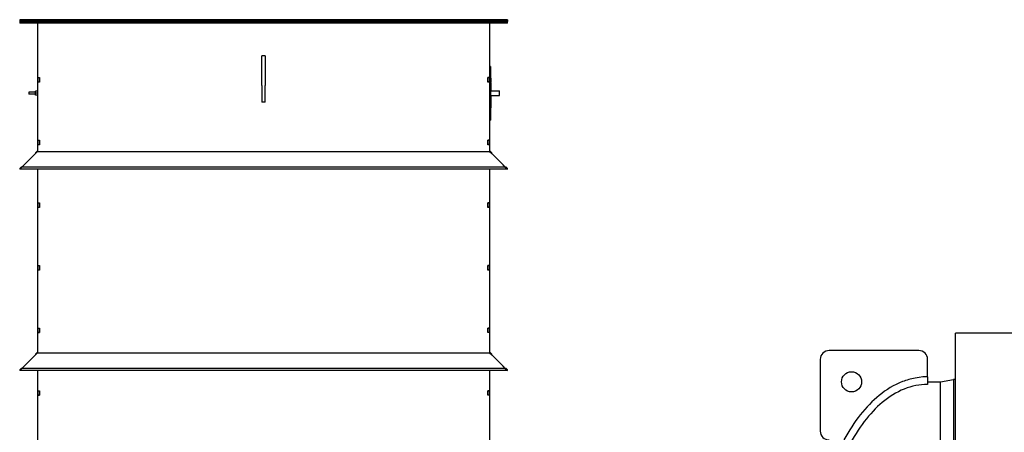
# Model space of a CAD drawing. Header units: inches. Extents: x 24 to 1128, y -69 to 748.
# Tile 286 of 656: x 364 to 474, y 329 to 375. Entities that reach past the tile are written whole.
import ezdxf

# ---------------------------------------------------------------- set-up
doc = ezdxf.new("R2010")
doc.units = ezdxf.units.IN
doc.header["$LTSCALE"] = 32
doc.header["$MEASUREMENT"] = 0
doc.layers.add('Visible (ANSI)', color=7, linetype='Continuous', lineweight=30)

msp = doc.modelspace()

# ---------------------------------------------------------------- linework, layer by layer
at = {"layer": 'Visible (ANSI)'}
for p, q in [((364.21813, 374.76107), (364.21813, 374.72517)), ((418.71813, 374.76107), (364.21813, 374.76107)), ((364.21813, 374.72517), (418.71813, 374.72517)), ((364.21813, 374.72517), (364.21813, 374.54617)), ((418.71813, 374.72517), (364.21813, 374.72517)), ((364.21813, 374.54617), (418.71813, 374.54617)), ((364.21813, 374.54617), (418.71813, 374.54617)), ((364.21813, 374.54617), (364.21813, 374.36687)), ((418.71813, 374.36687), (364.21813, 374.36687)), ((366.24938, 368.30117), (366.24938, 374.36687)), ((416.68688, 374.36687), (416.68688, 368.30117)), ((418.71813, 374.76107), (418.71813, 374.72517)), ((418.71813, 374.72517), (418.71813, 374.54617)), ((418.71813, 374.36687), (418.71813, 374.54617)), ((391.28063, 367.39517), (391.28063, 370.72476)), ((391.65563, 370.72476), (391.28063, 370.72476)), ((391.65563, 370.72476), (391.65563, 367.39517)), ((416.81188, 369.54617), (416.68688, 369.54617)), ((416.81188, 369.54617), (416.81188, 369.29617)), ((416.81188, 369.29617), (416.81188, 363.79617)), ((366.24938, 368.30117), (366.42868, 368.30117)), ((366.24938, 368.29117), (366.24938, 368.30117)), ((366.24938, 368.29117), (366.42868, 368.29117)), ((366.24938, 367.80117), (366.24938, 368.29117)), ((366.24938, 367.80117), (366.42868, 367.80117)), ((366.24938, 367.79117), (366.24938, 367.80117)), ((366.42868, 367.79117), (366.24938, 367.79117)), ((366.24938, 361.30117), (366.24938, 367.79117)), ((366.42868, 368.30117), (366.42868, 367.79117)), ((366.42868, 367.80117), (366.42868, 368.29117)), ((416.50758, 368.30117), (416.68688, 368.30117)), ((416.50758, 367.79117), (416.50758, 368.30117)), ((416.50758, 368.29117), (416.50758, 367.80117)), ((416.68688, 368.29117), (416.50758, 368.29117)), ((416.68688, 367.80117), (416.50758, 367.80117)), ((416.68688, 367.79117), (416.50758, 367.79117)), ((416.68688, 368.30117), (416.68688, 368.29117)), ((416.68688, 368.29117), (416.68688, 367.80117)), ((416.68688, 367.80117), (416.68688, 367.79117)), ((416.68688, 367.79117), (416.68688, 361.30117)), ((416.81188, 368.2282), (416.86188, 368.2282)), ((416.81188, 368.20857), (416.86188, 368.20857)), ((416.81188, 368.09157), (416.86188, 368.09157)), ((416.81188, 367.82671), (416.86188, 367.82671)), ((416.81188, 367.75888), (416.86188, 367.75888)), ((416.86188, 368.2282), (416.86188, 368.20857)), ((416.86188, 368.20857), (416.86188, 368.09157)), ((416.86188, 368.09157), (416.86188, 368.01535)), ((416.86188, 368.01535), (416.86188, 367.82671)), ((416.86188, 367.75888), (416.86188, 367.36253)), ((365.24938, 366.67117), (365.24938, 366.42117)), ((365.99938, 366.67117), (365.24938, 366.67117)), ((365.99938, 366.42117), (365.24938, 366.42117)), ((366.24938, 366.75717), (365.99938, 366.75717)), ((365.99938, 366.54617), (365.99938, 366.75717)), ((366.24938, 366.54617), (365.99938, 366.54617)), ((365.99938, 366.33517), (365.99938, 366.54617)), ((366.24938, 366.33517), (365.99938, 366.33517)), ((391.28063, 367.39517), (391.28063, 365.54617)), ((391.65563, 365.54617), (391.65563, 367.39517)), ((416.81188, 367.36253), (416.86188, 367.36253)), ((416.81188, 366.79617), (417.81188, 366.79617)), ((416.83688, 367.36253), (416.83688, 366.79617)), ((416.83688, 367.35777), (416.86188, 367.35777)), ((416.83688, 367.17948), (416.86188, 367.17948)), ((416.83688, 367.1528), (416.86188, 367.1528)), ((416.83688, 367.11164), (416.86188, 367.11164)), ((416.83688, 367.06743), (416.86188, 367.06743)), ((416.83688, 367.03542), (416.86188, 367.03542)), ((416.83688, 366.98847), (416.86188, 366.98847)), ((416.83688, 366.94945), (416.86188, 366.94945)), ((416.83688, 366.92231), (416.86188, 366.92231)), ((416.83688, 366.90646), (416.86188, 366.90646)), ((416.86188, 367.36253), (416.86188, 367.35777)), ((416.86188, 367.17948), (416.86188, 367.1528)), ((416.86188, 367.1528), (416.86188, 367.12155)), ((416.86188, 367.12155), (416.86188, 367.11164)), ((416.86188, 367.11164), (416.86188, 367.09609)), ((416.86188, 367.09609), (416.86188, 367.06743)), ((416.86188, 367.06743), (416.86188, 367.03542)), ((416.86188, 367.03542), (416.86188, 366.99747)), ((416.86188, 366.99747), (416.86188, 366.98847)), ((416.86188, 366.98847), (416.86188, 366.97993)), ((416.86188, 366.97993), (416.86188, 366.94945)), ((416.86188, 366.94945), (416.86188, 366.92231)), ((416.86188, 366.90646), (416.86188, 366.81088)), ((416.86188, 366.81088), (416.86188, 366.79617)), ((417.81188, 366.29617), (417.81188, 366.79617)), ((391.65563, 365.54617), (391.28063, 365.54617)), ((416.81188, 366.29617), (417.81188, 366.29617)), ((416.81188, 365.67117), (416.83688, 365.67117)), ((416.83688, 366.29617), (416.83688, 365.67117)), ((416.83688, 366.19564), (416.86188, 366.19564)), ((416.83688, 366.14868), (416.86188, 366.14868)), ((416.83688, 366.12216), (416.86188, 366.12216)), ((416.83688, 366.09655), (416.86188, 366.09655)), ((416.83688, 366.01484), (416.86188, 366.01484)), ((416.83688, 365.98618), (416.86188, 365.98618)), ((416.83688, 365.90936), (416.86188, 365.90936)), ((416.83688, 365.67117), (416.83688, 364.92117)), ((416.86188, 366.29617), (416.86188, 366.28436)), ((416.86188, 366.28436), (416.86188, 366.19564)), ((416.86188, 366.14868), (416.86188, 366.12216)), ((416.86188, 366.09655), (416.86188, 366.01484)), ((416.86188, 366.01484), (416.86188, 365.98618)), ((416.86188, 365.98618), (416.86188, 365.90936)), ((416.81188, 364.92117), (416.83688, 364.92117)), ((416.68688, 363.54617), (416.81188, 363.54617)), ((416.81188, 363.79617), (416.81188, 363.54617)), ((366.24938, 361.30117), (366.42868, 361.30117)), ((366.24938, 361.29117), (366.24938, 361.30117)), ((366.24938, 361.29117), (366.42868, 361.29117)), ((366.24938, 360.80117), (366.24938, 361.29117)), ((366.24938, 360.80117), (366.42868, 360.80117)), ((366.24938, 360.79117), (366.24938, 360.80117)), ((366.42868, 361.30117), (366.42868, 360.79117)), ((366.42868, 360.80117), (366.42868, 361.29117)), ((416.50758, 361.30117), (416.68688, 361.30117)), ((416.50758, 360.79117), (416.50758, 361.30117)), ((416.50758, 361.29117), (416.50758, 360.80117)), ((416.68688, 361.29117), (416.50758, 361.29117)), ((416.68688, 360.80117), (416.50758, 360.80117)), ((416.68688, 361.30117), (416.68688, 361.29117)), ((416.68688, 361.29117), (416.68688, 360.80117)), ((416.68688, 360.80117), (416.68688, 360.79117)), ((365.96813, 359.79617), (364.71813, 358.54617)), ((365.96813, 359.79617), (366.21813, 360.04617)), ((366.21813, 360.04617), (416.71813, 360.04617)), ((366.42868, 360.79117), (366.24938, 360.79117)), ((366.24938, 360.04617), (366.24938, 360.79117)), ((416.68688, 360.79117), (416.50758, 360.79117)), ((416.68688, 360.79117), (416.68688, 360.04617)), ((416.71813, 360.04617), (416.96813, 359.79617)), ((418.21813, 358.54617), (416.96813, 359.79617)), ((364.21813, 358.04617), (364.46813, 358.29617)), ((418.71813, 358.04617), (364.21813, 358.04617)), ((364.71813, 358.54617), (364.46813, 358.29617)), ((418.46813, 358.29617), (364.46813, 358.29617)), ((366.24938, 354.30117), (366.24938, 358.04617)), ((416.68688, 358.04617), (416.68688, 354.30117)), ((418.46813, 358.29617), (418.21813, 358.54617)), ((418.46813, 358.29617), (418.71813, 358.04617)), ((366.24938, 354.30117), (366.42868, 354.30117)), ((366.24938, 354.29117), (366.24938, 354.30117)), ((366.24938, 354.29117), (366.42868, 354.29117)), ((366.24938, 353.80117), (366.24938, 354.29117)), ((366.42868, 354.30117), (366.42868, 353.79117)), ((366.42868, 353.80117), (366.42868, 354.29117)), ((416.50758, 354.30117), (416.68688, 354.30117)), ((416.50758, 353.79117), (416.50758, 354.30117)), ((416.50758, 354.29117), (416.50758, 353.80117)), ((416.68688, 354.29117), (416.50758, 354.29117)), ((416.68688, 354.30117), (416.68688, 354.29117)), ((416.68688, 354.29117), (416.68688, 353.80117)), ((366.24938, 353.80117), (366.42868, 353.80117)), ((366.24938, 353.79117), (366.24938, 353.80117)), ((366.42868, 353.79117), (366.24938, 353.79117)), ((366.24938, 347.30117), (366.24938, 353.79117)), ((416.68688, 353.80117), (416.50758, 353.80117)), ((416.68688, 353.79117), (416.50758, 353.79117)), ((416.68688, 353.80117), (416.68688, 353.79117)), ((416.68688, 353.79117), (416.68688, 347.30117)), ((366.24938, 347.30117), (366.42868, 347.30117)), ((366.24938, 347.29117), (366.24938, 347.30117)), ((366.24938, 347.29117), (366.42868, 347.29117)), ((366.24938, 346.80117), (366.24938, 347.29117)), ((366.24938, 346.80117), (366.42868, 346.80117)), ((366.24938, 346.79117), (366.24938, 346.80117)), ((366.42868, 346.79117), (366.24938, 346.79117)), ((366.24938, 340.30117), (366.24938, 346.79117)), ((366.42868, 347.30117), (366.42868, 346.79117)), ((366.42868, 346.80117), (366.42868, 347.29117)), ((416.50758, 347.30117), (416.68688, 347.30117)), ((416.50758, 346.79117), (416.50758, 347.30117)), ((416.50758, 347.29117), (416.50758, 346.80117)), ((416.68688, 347.29117), (416.50758, 347.29117)), ((416.68688, 346.80117), (416.50758, 346.80117)), ((416.68688, 346.79117), (416.50758, 346.79117)), ((416.68688, 347.30117), (416.68688, 347.29117)), ((416.68688, 347.29117), (416.68688, 346.80117)), ((416.68688, 346.80117), (416.68688, 346.79117)), ((416.68688, 346.79117), (416.68688, 340.30117)), ((366.24938, 340.30117), (366.42868, 340.30117)), ((366.24938, 340.29117), (366.24938, 340.30117)), ((366.24938, 340.29117), (366.42868, 340.29117)), ((366.24938, 339.80117), (366.24938, 340.29117)), ((366.42868, 340.30117), (366.42868, 339.79117)), ((366.42868, 339.80117), (366.42868, 340.29117)), ((416.50758, 339.79117), (416.50758, 340.30117)), ((416.50758, 340.30117), (416.68688, 340.30117)), ((416.50758, 340.29117), (416.50758, 339.80117)), ((416.68688, 340.29117), (416.50758, 340.29117)), ((416.68688, 340.30117), (416.68688, 340.29117)), ((416.68688, 340.29117), (416.68688, 339.80117)), ((366.24938, 339.79117), (366.24938, 339.80117)), ((366.24938, 339.80117), (366.42868, 339.80117)), ((366.24938, 337.54617), (366.24938, 339.79117)), ((366.42868, 339.79117), (366.24938, 339.79117)), ((416.68688, 339.80117), (416.50758, 339.80117)), ((416.68688, 339.79117), (416.50758, 339.79117)), ((416.68688, 339.80117), (416.68688, 339.79117)), ((416.68688, 339.79117), (416.68688, 337.54617)), ((752.78063, 339.73367), (468.78063, 339.73367)), ((468.78063, 169.86817), (468.78063, 339.73367)), ((464.65563, 337.79617), (454.65563, 337.79617)), ((365.96813, 337.29617), (364.71813, 336.04617)), ((365.96813, 337.29617), (366.21813, 337.54617)), ((366.21813, 337.54617), (416.71813, 337.54617)), ((416.71813, 337.54617), (416.96813, 337.29617)), ((418.21813, 336.04617), (416.96813, 337.29617)), ((453.65563, 336.79617), (453.65563, 328.79617)), ((465.65563, 334.85687), (465.65563, 336.79617)), ((364.21813, 335.54617), (364.46813, 335.79617)), ((418.71813, 335.54617), (364.21813, 335.54617)), ((364.71813, 336.04617), (364.46813, 335.79617)), ((418.46813, 335.79617), (364.46813, 335.79617)), ((366.24938, 333.30117), (366.24938, 335.54617)), ((416.68688, 335.54617), (416.68688, 333.30117)), ((418.46813, 335.79617), (418.21813, 336.04617)), ((418.46813, 335.79617), (418.71813, 335.54617)), ((465.65563, 334.85687), (465.65563, 334.01215)), ((467.09548, 334.29617), (468.53261, 334.54617)), ((468.53261, 334.54617), (468.53261, 284.54617)), ((468.78063, 334.54617), (468.53261, 334.54617)), ((468.53261, 334.54617), (468.53261, 309.54617)), ((366.24938, 333.30117), (366.42868, 333.30117)), ((366.24938, 333.29117), (366.24938, 333.30117)), ((366.42868, 333.30117), (366.42868, 332.79117)), ((416.50758, 333.30117), (416.68688, 333.30117)), ((416.50758, 332.79117), (416.50758, 333.30117)), ((416.68688, 333.30117), (416.68688, 333.29117)), ((465.65563, 334.29617), (467.09548, 334.29617)), ((467.09548, 284.79617), (467.09548, 334.29617)), ((467.09548, 309.54617), (467.09548, 334.29617)), ((366.24938, 333.29117), (366.42868, 333.29117)), ((366.24938, 332.80117), (366.24938, 333.29117)), ((366.24938, 332.79117), (366.24938, 332.80117)), ((366.24938, 332.80117), (366.42868, 332.80117)), ((366.42868, 332.79117), (366.24938, 332.79117)), ((366.24938, 326.30117), (366.24938, 332.79117)), ((366.42868, 332.80117), (366.42868, 333.29117)), ((416.50758, 333.29117), (416.50758, 332.80117)), ((416.68688, 333.29117), (416.50758, 333.29117)), ((416.68688, 332.80117), (416.50758, 332.80117)), ((416.68688, 332.79117), (416.50758, 332.79117)), ((416.68688, 333.29117), (416.68688, 332.80117)), ((416.68688, 332.80117), (416.68688, 332.79117)), ((416.68688, 332.79117), (416.68688, 326.30117))]:
    msp.add_line(p, q, dxfattribs=at)
msp.add_circle((457.15563, 334.29617), 1.125, dxfattribs=at)
for centre, radius, start, end in [((366.21813, 359.79617), 0.25, 90, 180), ((416.71813, 359.79617), 0.25, 0, 90), ((364.46813, 358.04617), 0.25, 90, 180), ((418.46813, 358.04617), 0.25, 0, 90), ((454.65563, 336.79617), 1, 90, 180), ((464.65563, 336.79617), 1, 0, 90), ((366.21813, 337.29617), 0.25, 90, 180), ((416.71813, 337.29617), 0.25, 0, 90), ((364.46813, 335.54617), 0.25, 90, 180), ((418.46813, 335.54617), 0.25, 0, 90), ((454.65563, 328.79617), 1, 180, 270)]:
    msp.add_arc(centre, radius, start, end, dxfattribs=at)
for points, knots in [([(465.65563, 334.85687), (465.45024, 334.85687), (464.91888, 334.85143), (463.76566, 334.63094), (463.29856, 334.49448), (461.89802, 333.94966), (461.02784, 333.41484), (458.75253, 331.56653), (457.42171, 329.8758), (456.29051, 327.79617)], [-38.785419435, -38.785419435, -38.785419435, -38.785419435, -32.297730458, -32.297730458, -27.698012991, -27.698012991, -18.108175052, -18.108175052, -0.056921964, -0.056921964, -0.056921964, -0.056921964]), ([(465.65563, 334.01215), (464.75439, 334.01215), (463.87763, 333.8298), (462.1464, 333.1334), (461.32805, 332.61093), (459.17053, 330.80089), (457.89375, 329.12415), (456.81015, 327.05742)], [-35.802773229, -35.802773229, -35.802773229, -35.802773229, -27.114412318, -27.114412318, -17.851945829, -17.851945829, -0.057531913, -0.057531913, -0.057531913, -0.057531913])]:
    msp.add_open_spline(points, degree=3, knots=knots, dxfattribs=at)

doc.saveas('drawing.dxf')
